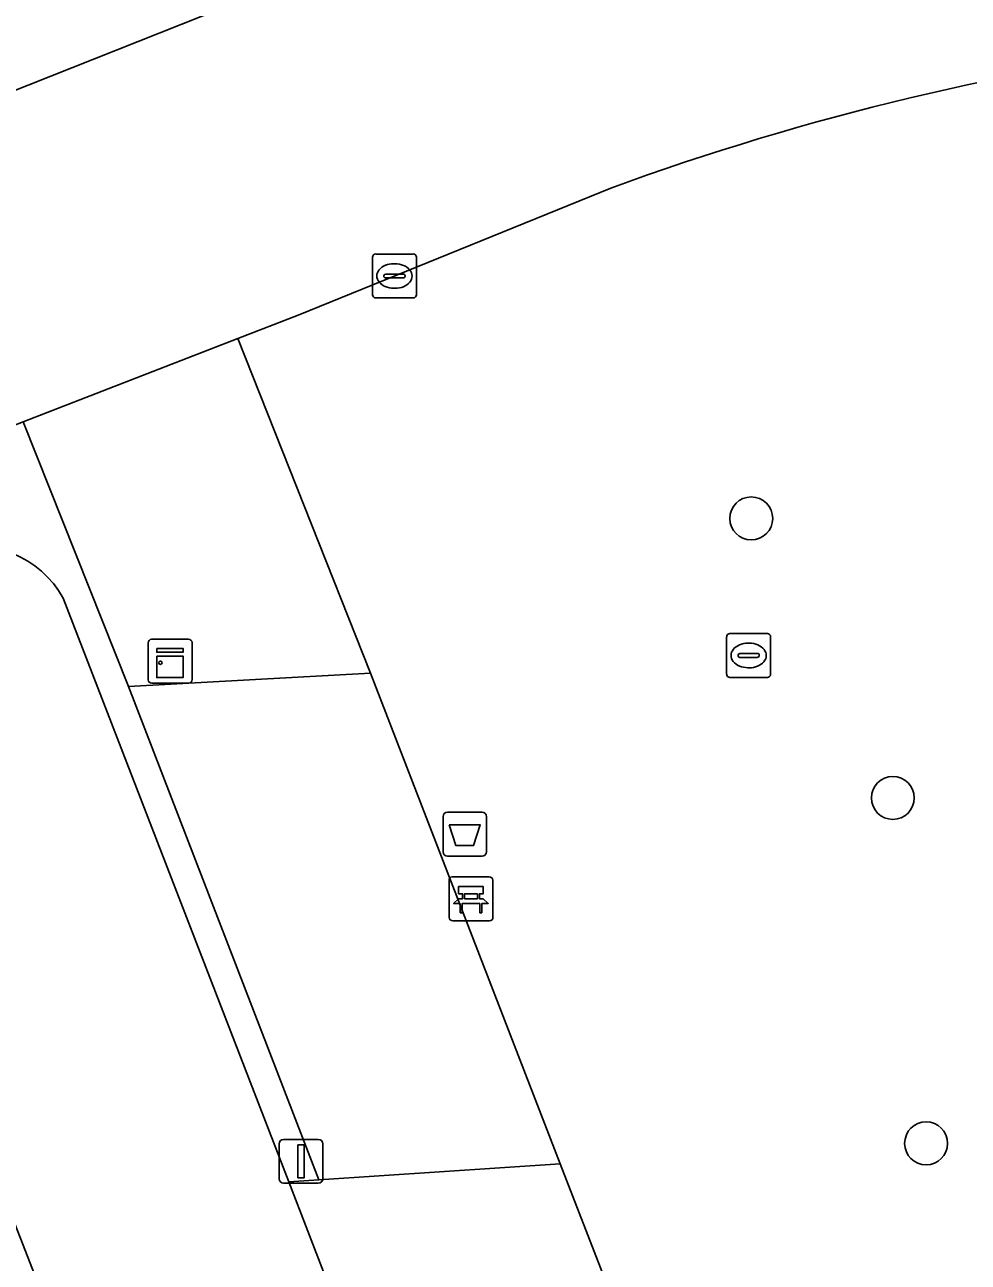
# Model space of a CAD drawing. Extents: x 159680 to 160786, y 387323 to 388340.
# Drawn here: x 160217.9 to 160239.39, y 387797.61 to 387825.78 of the extents above; entities that cross this region are included whole.
import ezdxf

# ---------------------------------------------------------------- set-up
doc = ezdxf.new("R2010")
doc.units = 0
for name, color, linetype in [('IMGEO_Afvalbak', 7, 'Continuous'), ('IMGEO_Bank', 7, 'Continuous'), ('IMGEO_Boom', 7, 'Continuous'), ('IMGEO_Groenvoorziening', 7, 'Continuous'), ('IMGEO_Kast', 7, 'Continuous'), ('IMGEO_Kolk', 7, 'Continuous'), ('IMGEO_Lichtmast', 7, 'Continuous'), ('IMGEO_Parkeervlak_open', 7, 'Continuous'), ('IMGEO_Rijbaan_lokaal_open', 7, 'Continuous'), ('IMGEO_Voetpad_open', 7, 'Continuous')]:
    doc.layers.add(name, color=color, linetype=linetype)

msp = doc.modelspace()

# ---------------------------------------------------------------- linework, layer by layer
at = {"layer": 'IMGEO_Afvalbak'}
for p, q in [((160227.528, 387807.852), (160228.318, 387807.852)), ((160228.318, 387807.852), (160227.528, 387807.852)), ((160227.428, 387806.952), (160227.428, 387807.752)), ((160227.428, 387807.752), (160227.428, 387806.952)), ((160228.418, 387807.752), (160228.418, 387806.952)), ((160228.418, 387806.952), (160228.418, 387807.752)), ((160228.318, 387806.852), (160227.528, 387806.852)), ((160227.528, 387806.852), (160228.318, 387806.852))]:
    msp.add_line(p, q, dxfattribs=at)
msp.add_lwpolyline([(160227.571, 387807.566), (160228.275, 387807.566), (160228.126, 387807.096), (160227.72, 387807.096), (160227.571, 387807.566)], dxfattribs=at)
for centre, start, end in [((160227.528, 387807.752), 90, 180), ((160227.528, 387807.752), 90, 180), ((160228.318, 387807.752), 0, 90), ((160228.318, 387807.752), 360, 90), ((160227.528, 387806.952), 180, 270), ((160227.528, 387806.952), 180, 270), ((160228.318, 387806.952), 270, 0), ((160228.318, 387806.952), 270, 0)]:
    msp.add_arc(centre, 0.1, start, end, dxfattribs=at)
at = {"layer": 'IMGEO_Bank'}
for p, q in [((160227.565, 387805.457), (160227.565, 387806.298)), ((160227.565, 387806.298), (160227.565, 387805.457)), ((160227.64, 387806.382), (160228.481, 387806.382)), ((160228.481, 387806.382), (160227.64, 387806.382)), ((160228.565, 387806.307), (160228.565, 387805.466)), ((160228.565, 387805.466), (160228.565, 387806.307)), ((160227.874, 387805.888), (160227.874, 387805.994)), ((160227.918, 387805.994), (160227.918, 387805.888)), ((160228.206, 387806), (160227.924, 387806)), ((160227.924, 387805.882), (160228.206, 387805.882)), ((160228.212, 387805.888), (160228.212, 387805.994)), ((160228.256, 387805.994), (160228.256, 387805.888)), ((160228.262, 387805.78), (160227.869, 387805.78)), ((160228.49, 387805.382), (160227.649, 387805.382)), ((160227.649, 387805.382), (160228.49, 387805.382))]:
    msp.add_line(p, q, dxfattribs=at)
for points in [[(160227.868, 387806), (160227.782, 387806), (160227.782, 387806.161), (160228.345, 387806.161), (160228.345, 387806), (160228.262, 387806)], [(160227.812, 387805.78), (160227.67, 387805.78), (160227.782, 387805.882), (160227.868, 387805.882)], [(160228.262, 387805.882), (160228.345, 387805.882), (160228.457, 387805.78), (160228.318, 387805.78)], [(160227.862, 387805.773), (160227.862, 387805.566), (160227.819, 387805.566), (160227.819, 387805.773)], [(160228.312, 387805.773), (160228.312, 387805.566), (160228.268, 387805.566), (160228.268, 387805.773)]]:
    msp.add_lwpolyline(points, dxfattribs=at)
for centre, radius, start, end in [((160227.643, 387806.304), 0.0779, 92.4484, 184.2845), ((160227.643, 387806.304), 0.0779, 92.4484, 184.2845), ((160228.487, 387806.304), 0.0779, 2.4484, 94.2845), ((160228.487, 387806.304), 0.0779, 2.4484, 94.2845), ((160227.867, 387805.993), 0.00671, 2.8957, 87.1043), ((160227.867, 387805.889), 0.00671, 272.8957, 357.1043), ((160227.924, 387805.993), 0.00671, 92.8957, 177.1043), ((160227.924, 387805.889), 0.00671, 182.8957, 267.1043), ((160228.206, 387805.993), 0.00671, 2.8957, 87.1043), ((160228.206, 387805.889), 0.00671, 272.8957, 357.1043), ((160228.263, 387805.993), 0.00671, 92.8957, 177.1043), ((160228.263, 387805.889), 0.00671, 182.8957, 267.1043), ((160227.812, 387805.773), 0.00671, 2.8957, 87.1043), ((160227.869, 387805.773), 0.00671, 92.8957, 177.1043), ((160228.261, 387805.773), 0.00671, 2.8957, 87.1043), ((160228.318, 387805.773), 0.00671, 92.8957, 177.1043), ((160227.643, 387805.46), 0.0779, 182.4484, 274.2845), ((160227.643, 387805.46), 0.0779, 182.4484, 274.2845), ((160228.487, 387805.46), 0.0779, 272.4484, 4.2845), ((160228.487, 387805.46), 0.0779, 272.4484, 4.2845)]:
    msp.add_arc(centre, radius, start, end, dxfattribs=at)
at = {"layer": 'IMGEO_Boom'}
for centre in [(160234.448, 387814.541), (160237.673, 387808.179), (160238.431, 387800.318)]:
    msp.add_circle(centre, 0.489, dxfattribs=at)
at = {"layer": 'IMGEO_Groenvoorziening'}
msp.add_lwpolyline([(160230.098, 387799.849), (160225.776, 387811.021), (160220.267, 387810.716), (160224.599, 387799.488)], close=True, dxfattribs=at)
at = {"layer": 'IMGEO_Kast'}
for p, q in [((160220.788, 387811.791), (160221.629, 387811.791)), ((160221.629, 387811.791), (160220.788, 387811.791)), ((160220.713, 387810.866), (160220.713, 387811.707)), ((160220.713, 387811.707), (160220.713, 387810.866)), ((160221.713, 387811.716), (160221.713, 387810.875)), ((160221.713, 387810.875), (160221.713, 387811.716)), ((160221.638, 387810.791), (160220.797, 387810.791)), ((160220.797, 387810.791), (160221.638, 387810.791))]:
    msp.add_line(p, q, dxfattribs=at)
for points in [[(160220.908, 387811.581), (160221.508, 387811.581), (160221.508, 387811.496), (160220.908, 387811.496), (160220.908, 387811.581)], [(160220.908, 387811.406), (160221.508, 387811.406), (160221.508, 387810.917), (160220.908, 387810.917), (160220.908, 387811.406)]]:
    msp.add_lwpolyline(points, dxfattribs=at)
msp.add_circle((160220.992, 387811.255), 0.0377, dxfattribs=at)
for centre, start, end in [((160220.791, 387811.713), 92.4484, 184.2845), ((160220.791, 387811.713), 92.4484, 184.2845), ((160221.635, 387811.713), 2.4484, 94.2845), ((160221.635, 387811.713), 2.4484, 94.2845), ((160220.791, 387810.869), 182.4484, 274.2845), ((160220.791, 387810.869), 182.4484, 274.2845), ((160221.635, 387810.869), 272.4484, 4.2845), ((160221.635, 387810.869), 272.4484, 4.2845)]:
    msp.add_arc(centre, 0.0779, start, end, dxfattribs=at)
at = {"layer": 'IMGEO_Kolk'}
for p, q in [((160225.896, 387820.558), (160226.748, 387820.558)), ((160225.821, 387819.632), (160225.821, 387820.484)), ((160226.309, 387820.338), (160226.334, 387820.338)), ((160226.822, 387820.484), (160226.822, 387819.632)), ((160226.08, 387820.052), (160226.08, 387820.064)), ((160226.518, 387820.015), (160226.12, 387820.015)), ((160226.123, 387820.101), (160226.521, 387820.101)), ((160226.564, 387820.064), (160226.564, 387820.052)), ((160226.332, 387819.778), (160226.307, 387819.778)), ((160226.748, 387819.558), (160225.896, 387819.558)), ((160233.888, 387810.995), (160233.888, 387811.847)), ((160233.963, 387811.921), (160234.815, 387811.921)), ((160234.889, 387811.847), (160234.889, 387810.995)), ((160234.376, 387811.701), (160234.401, 387811.701)), ((160234.147, 387811.415), (160234.147, 387811.427)), ((160234.585, 387811.378), (160234.187, 387811.378)), ((160234.19, 387811.464), (160234.588, 387811.464)), ((160234.631, 387811.427), (160234.631, 387811.415)), ((160234.399, 387811.141), (160234.374, 387811.141)), ((160234.815, 387810.921), (160233.963, 387810.921))]:
    msp.add_line(p, q, dxfattribs=at)
for points in [[(160225.896, 387820.558), (160226.748, 387820.558)], [(160225.821, 387819.632), (160225.821, 387820.484)], [(160226.822, 387820.484), (160226.822, 387819.632)], [(160226.748, 387819.558), (160225.896, 387819.558)], [(160233.888, 387810.995), (160233.888, 387811.847)], [(160233.963, 387811.921), (160234.815, 387811.921)], [(160234.889, 387811.847), (160234.889, 387810.995)], [(160234.815, 387810.921), (160233.963, 387810.921)]]:
    msp.add_lwpolyline(points, dxfattribs=at)
for centre, radius, start, end in [((160225.898, 387820.482), 0.0765, 91.552, 178.448), ((160225.898, 387820.482), 0.0765, 91.552, 178.448), ((160226.746, 387820.482), 0.0765, 1.552, 88.448), ((160226.746, 387820.482), 0.0765, 1.552, 88.448), ((160226.12, 387820.061), 0.0403, 85.8775, 175.7526), ((160226.117, 387820.051), 0.0366, 178.938, 274.7102), ((160226.521, 387820.058), 0.043, 264.8664, 352.4533), ((160226.525, 387820.063), 0.0386, 1.7309, 96.639), ((160225.898, 387819.634), 0.0765, 181.552, 268.448), ((160225.898, 387819.634), 0.0765, 181.552, 268.448), ((160226.746, 387819.634), 0.0765, 271.552, 358.448), ((160226.746, 387819.634), 0.0765, 271.552, 358.448), ((160233.965, 387811.845), 0.0765, 91.552, 178.448), ((160233.965, 387811.845), 0.0765, 91.552, 178.448), ((160234.813, 387811.845), 0.0765, 1.552, 88.448), ((160234.813, 387811.845), 0.0765, 1.552, 88.448), ((160234.187, 387811.424), 0.0403, 85.8775, 175.7526), ((160234.184, 387811.414), 0.0366, 178.938, 274.7102), ((160234.588, 387811.421), 0.043, 264.8664, 352.4533), ((160234.592, 387811.426), 0.0386, 1.7309, 96.639), ((160233.965, 387810.997), 0.0765, 181.552, 268.448), ((160233.965, 387810.997), 0.0765, 181.552, 268.448), ((160234.813, 387810.997), 0.0765, 271.552, 358.448), ((160234.813, 387810.997), 0.0765, 271.552, 358.448)]:
    msp.add_arc(centre, radius, start, end, dxfattribs=at)
for centre, major_axis, ratio, start_param, end_param in [((160226.308, 387820.058), (-0.387, 0.002), 0.722429, 4.712389, 7.853982), ((160226.333, 387820.058), (-0.39, 0.002), 0.717154, 1.570796, 4.712389), ((160234.375, 387811.421), (-0.387, 0.002), 0.722429, 4.712389, 7.853982), ((160234.4, 387811.421), (-0.39, 0.002), 0.717154, 1.570796, 4.712389)]:
    msp.add_ellipse(centre, major_axis=major_axis, ratio=ratio, start_param=start_param, end_param=end_param, dxfattribs=at)
at = {"layer": 'IMGEO_Lichtmast'}
for p, q in [((160223.698, 387799.509), (160223.698, 387800.309)), ((160223.698, 387800.309), (160223.698, 387799.509)), ((160223.798, 387800.409), (160224.588, 387800.409)), ((160224.588, 387800.409), (160223.798, 387800.409)), ((160224.688, 387800.309), (160224.688, 387799.509)), ((160224.688, 387799.509), (160224.688, 387800.309)), ((160224.588, 387799.409), (160223.798, 387799.409)), ((160223.798, 387799.409), (160224.588, 387799.409))]:
    msp.add_line(p, q, dxfattribs=at)
msp.add_lwpolyline([(160224.118, 387800.284), (160224.268, 387800.284), (160224.268, 387799.534), (160224.118, 387799.534), (160224.118, 387800.284)], dxfattribs=at)
for centre, start, end in [((160223.798, 387800.309), 90, 180), ((160223.798, 387800.309), 90, 180), ((160224.588, 387800.309), 0, 90), ((160224.588, 387800.309), 360, 90), ((160223.798, 387799.509), 180, 270), ((160223.798, 387799.509), 180, 270), ((160224.588, 387799.509), 270, 0), ((160224.588, 387799.509), 270, 0)]:
    msp.add_arc(centre, 0.1, start, end, dxfattribs=at)
at = {"layer": 'IMGEO_Parkeervlak_open'}
for points in [[(160216.1, 387813.81), (160212.27, 387812.341), (160236.59, 387749.958), (160237.892, 387746.716), (160244.03, 387731.105)], [(160229.476, 387785.062), (160225.218, 387796.075), (160223.915, 387799.443), (160218.779, 387812.728)]]:
    msp.add_lwpolyline(points, dxfattribs=at)
msp.add_arc((160216.763, 387811.595), 2.312, 29.3461, 106.6681, dxfattribs=at)
at = {"layer": 'IMGEO_Rijbaan_lokaal_open'}
msp.add_lwpolyline([(160354.228, 387839.686), (160349.958, 387839.416), (160329.439, 387838.117), (160324.666, 387837.815), (160317.074, 387837.334), (160266.183, 387833.964), (160245.208, 387832.575), (160240.867, 387832.288), (160223.948, 387826.779), (160209.059, 387820.866), (160204.164, 387818.945), (160200.731, 387817.531), (160203.311, 387810.942), (160204.906, 387811.553), (160206.204, 387812.07), (160211.413, 387814.145), (160211.647, 387814.331), (160217.867, 387816.742), (160222.756, 387818.637), (160224.129, 387819.169), (160231.248, 387822.058)], dxfattribs=at)
msp.add_lwpolyline([(160212.27, 387812.341), (160206.907, 387810.283), (160206.623, 387810.174), (160230.188, 387750), (160231.13, 387747.595), (160232.413, 387744.322), (160249.608, 387700.47), (160255.152, 387702.491), (160254.947, 387703.026), (160247.387, 387722.691), (160247.287, 387722.951), (160244.497, 387729.958), (160244.03, 387731.105), (160237.892, 387746.716), (160236.59, 387749.958)], close=True, dxfattribs=at)
msp.add_arc((160252.477, 387763.928), 61.885, 96.86731, 110.06178, dxfattribs=at)
at = {"layer": 'IMGEO_Voetpad_open'}
for points in [[(160199.678, 387817.097), (160200.731, 387817.531), (160204.164, 387818.945), (160209.059, 387820.866), (160223.948, 387826.779)], [(160231.248, 387822.058), (160224.129, 387819.169), (160222.756, 387818.637), (160225.776, 387811.021), (160230.098, 387799.849), (160245.516, 387760.123), (160246.437, 387760.219), (160247.124, 387750.809), (160247.822, 387746.475), (160244.549, 387746.26), (160246.028, 387742.484), (160249.453, 387733.757), (160244.282, 387731.67)], [(160218.779, 387812.728), (160223.915, 387799.443), (160224.599, 387799.488), (160220.267, 387810.716), (160217.867, 387816.742), (160211.647, 387814.331), (160211.413, 387814.145), (160212.27, 387812.341), (160216.1, 387813.81)], [(160245.516, 387760.123), (160230.098, 387799.849), (160224.599, 387799.488), (160223.915, 387799.443), (160225.218, 387796.075), (160225.944, 387796.113), (160229.088, 387796.279), (160233.374, 387785.304), (160230.233, 387785.109), (160229.476, 387785.062), (160230.624, 387782.093), (160231.407, 387782.145), (160234.521, 387782.354), (160238.993, 387770.906), (160235.837, 387770.674), (160235.109, 387770.62), (160236.268, 387767.658)]]:
    msp.add_lwpolyline(points, dxfattribs=at)
msp.add_lwpolyline([(160225.776, 387811.021), (160222.756, 387818.637), (160217.867, 387816.742), (160220.267, 387810.716)], close=True, dxfattribs=at)
for centre, radius, start, end in [((160252.477, 387763.928), 61.885, 96.86731, 110.06178), ((160216.763, 387811.595), 2.312, 29.3461, 106.6681)]:
    msp.add_arc(centre, radius, start, end, dxfattribs=at)

doc.saveas('drawing.dxf')
